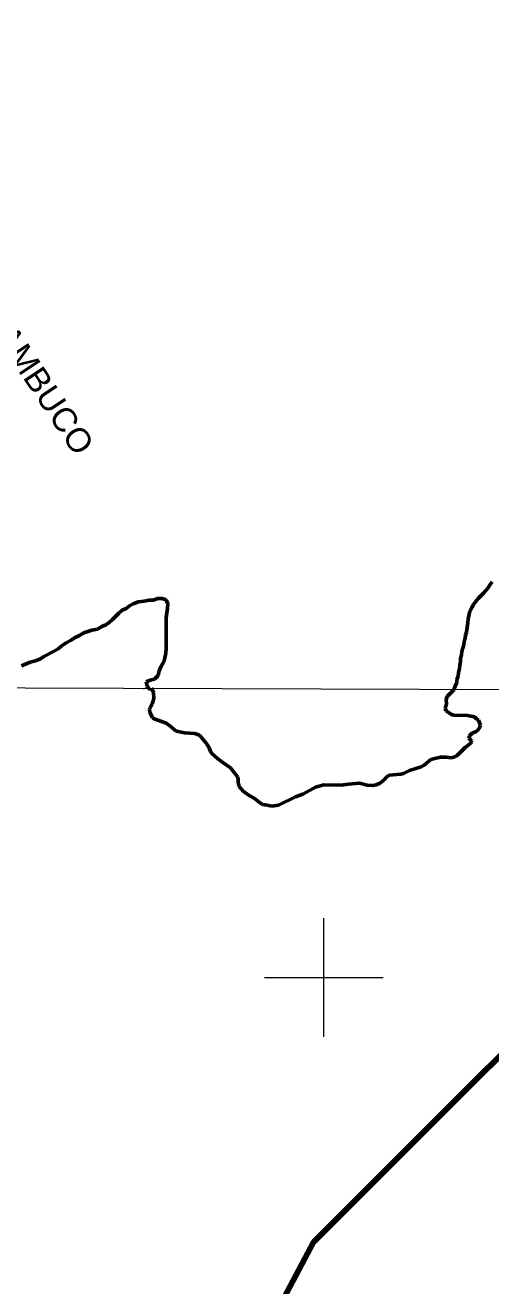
# Model space of a CAD drawing. Extents: x -1643653 to 4543381, y 1624270 to 13878484.
# Drawn here: x 644975 to 652810, y 8994810 to 9016030 of the extents above; entities that cross this region are included whole.
import ezdxf
from ezdxf.enums import TextEntityAlignment as Align

# ---------------------------------------------------------------- set-up
doc = ezdxf.new("R2010")
doc.units = 0
doc.header["$LTSCALE"] = 200
doc.linetypes.add('LONG_DASH_SHORT_DASH', pattern=[9.9, 6, -1.2, 1.5, -1.2])
for name, color, linetype, lineweight in [('1', 7, 'Continuous', 13), ('2', 7, 'Continuous', 13), ('60', 7, 'Continuous', 13), ('7', 7, 'LONG_DASH_SHORT_DASH', 60), ('9', 7, 'Continuous', 90)]:
    doc.layers.add(name, color=color, linetype=linetype, lineweight=lineweight)
doc.layers.add('42', color=7, linetype='Continuous')

msp = doc.modelspace()

# ---------------------------------------------------------------- linework, layer by layer
at = {"layer": '1'}
msp.add_lwpolyline([(565303.2, 9005146.6), (664889.8, 9004806.7), (719872.1, 9004543.9), (790635.8, 9004109)], dxfattribs=at)
for points in [[(646965.9, 9004860.1), (647054.2, 9004901.6), (647053.5, 9004901.6), (647052.8, 9004897.4), (647051.4, 9004891.8), (647051.4, 9004880.6), (647051.4, 9004873.6), (647051.4, 9004869.4), (647051.4, 9004865.2), (647051.4, 9004859.6), (647052.1, 9004852.6), (647052.1, 9004847), (647052.1, 9004842.8), (647052.1, 9004842.1), (647052.1, 9004841.4), (647052.1, 9004840.7), (647052.8, 9004840.7), (647053.5, 9004840.7), (647057.7, 9004841.4), (647061.9, 9004842.1), (647068.9, 9004842.8), (647077.3, 9004843.5), (647085.7, 9004847.7), (647091.3, 9004849.1), (647099.7, 9004853.3), (647109.5, 9004854), (647116.5, 9004858.2), (647123.5, 9004862.4), (647124.9, 9004863.8), (647124.9, 9004868), (647124.9, 9004869.4), (647124.9, 9004870.8), (647124.9, 9004871.5), (647124.9, 9004872.9), (647124.9, 9004874.3), (647124.9, 9004875), (647124.9, 9004875.7), (647124.2, 9004875), (647122.8, 9004873.6), (647122.1, 9004865.2), (647120.7, 9004858.2), (647120, 9004854), (647120, 9004854.7), (647120, 9004855.4), (647120, 9004859.6), (647120, 9004861), (647121.4, 9004862.4), (647122.1, 9004866.6), (647122.1, 9004870.8), (647122.8, 9004876.4), (647122.8, 9004877.8), (647123.5, 9004877.8), (647124.2, 9004877.8), (647124.9, 9004877.8), (647125.6, 9004877.8)], [(647125.6, 9004877.8), (647126.3, 9004877.8), (647125.6, 9004877.8), (647126.3, 9004877.8)]]:
    msp.add_spline(points, degree=3, dxfattribs=at)
at = {"layer": '2'}
for p, q in [((650000, 8999000), (650000, 9001000)), ((649000, 9000000), (651000, 9000000))]:
    msp.add_line(p, q, dxfattribs=at)
at = {"layer": '60', "lineweight": 25}
msp.add_spline([(814781, 9009175.5), (814787.2, 9009173.4), (814796.9, 9009173.4), (814799.4, 9009172.4), (814805.1, 9009174.5), (814805.6, 9009176.5), (814811.7, 9009179.5), (814811.7, 9009179.5), (814801.5, 9009181), (814790.7, 9009181.5), (814784.1, 9009183.1), (814777.4, 9009185.1), (814778.4, 9009175.5)], degree=3, dxfattribs=at)
at = {"layer": '7'}
for points in [[(652189.6, 9004842.3), (652192.9, 9004859.9), (652210.3, 9004905.2), (652237.7, 9004965.5), (652240, 9005018.3), (652259.9, 9005071.1), (652264.7, 9005133.8), (652282, 9005196.7), (652289.3, 9005257), (652299.1, 9005319.8), (652298.9, 9005370), (652318.8, 9005430.3), (652321.1, 9005485.6), (652341, 9005540.9), (652358.3, 9005598.7), (652363.2, 9005654), (652380.5, 9005711.8), (652382.8, 9005759.5), (652402.7, 9005814.8), (652424.7, 9005970.6), (652429.5, 9006038.4), (652459.2, 9006164), (652491.6, 9006224.4), (652511.5, 9006274.7), (652599, 9006380.6), (652686.6, 9006466.3), (652759.1, 9006554.5), (652801.5, 9006612.4), (652831.5, 9006660.3)], [(647062.3, 9004859.8), (647025.9, 9004904.3), (647013.1, 9004977.1), (647078.3, 9005005), (647151.1, 9005022.9), (647211.2, 9005080.9), (647230.9, 9005163.9), (647263.3, 9005239.3), (647305.7, 9005314.9), (647325.6, 9005382.8), (647340.4, 9005460.7), (647345.1, 9005536), (647349.6, 9005686.7), (647348.2, 9006058.2), (647370.2, 9006219), (647374.9, 9006286.8), (647347, 9006357), (647279.1, 9006376.8), (647201.3, 9006376.5), (647136, 9006353.6), (647063.2, 9006350.7), (646977.9, 9006332.8), (646882.5, 9006322.3), (646794.7, 9006286.8), (646729.5, 9006256.3), (646676.9, 9006213.4), (646604.1, 9006183), (646549, 9006135), (646446.5, 9006026.6), (646386.3, 9005976.1), (646331.2, 9005935.7), (646266, 9005907.8), (646190.8, 9005864.7), (646098, 9005846.7), (645962.5, 9005800.9), (645879.8, 9005750.3), (645814.5, 9005722.4), (645739.3, 9005674.4), (645666.7, 9005633.9), (645599, 9005588.4), (645528.9, 9005532.8), (645448.7, 9005484.8), (645288.2, 9005403.7), (645230.5, 9005363.3), (645150.3, 9005327.8), (645057.4, 9005307.2), (644911.9, 9005243.8)], [(647102.1, 9004868.2), (647133.8, 9004797.4), (647139.7, 9004697.7), (647112.7, 9004599.3), (647071.4, 9004533.6), (647065.5, 9004510.9), (647070.2, 9004465.4), (647114.8, 9004372.7), (647145.9, 9004353.5), (647287.9, 9004301.4)], [(652571.6, 9004354.9), (652533.9, 9004385), (652418.7, 9004407.8), (652184.9, 9004417.3), (652149.2, 9004427), (652060, 9004486.6), (652040.8, 9004529.2), (652062.1, 9004603.4), (652057, 9004679.8), (652075.5, 9004729.8), (652189.6, 9004842.3)], [(647287.9, 9004301.4), (647349.8, 9004278.7), (647428.9, 9004220), (647491, 9004161.7), (647523.9, 9004147.1), (647653.6, 9004116.9), (647828.8, 9004104.7), (647906.2, 9004077.1), (648025, 9003938.3), (648068.8, 9003867.8), (648090.9, 9003802.8), (648115.2, 9003770.7), (648211.5, 9003685.2), (648303.2, 9003619.5)], [(651845, 9003677.6), (651965, 9003709.1), (652060.1, 9003710.6), (652150.3, 9003698.2), (652205.6, 9003715.7), (652249.3, 9003739.3), (652381.3, 9003869), (652475, 9003944), (652487.1, 9003963.6), (652485.6, 9003982.9), (652440.3, 9004026.7), (652444.4, 9004062), (652495.8, 9004109.5), (652561.9, 9004140.7), (652594.2, 9004165.5), (652627.3, 9004213.1), (652637.1, 9004247.3), (652602.1, 9004330.6), (652571.6, 9004354.9)], [(650919.9, 9003259.5), (650935.6, 9003267.1), (651004.3, 9003314.6), (651061.8, 9003378.1), (651097.3, 9003405.6), (651296.7, 9003420), (651339.5, 9003432.8), (651440.7, 9003482.2), (651638.4, 9003546.2), (651687.3, 9003573.8), (651801.8, 9003666.3), (651845, 9003677.6)], [(648303.2, 9003619.5), (648427.5, 9003530.4), (648554.2, 9003368.9), (648558.1, 9003321.1)], [(648558.1, 9003321.1), (648561.3, 9003280.6), (648575.3, 9003215.5), (648643.2, 9003134.5), (648724.5, 9003072), (648834.8, 9003014.8), (648910.7, 9002950.7), (648970.7, 9002913.9), (649048, 9002899.4)], [(649646, 9003087.1), (649861.2, 9003200.6), (649998, 9003241.4), (650289.5, 9003235), (650416.3, 9003253.8), (650598.9, 9003267.9), (650731.6, 9003237.8), (650826.9, 9003233.9), (650879.7, 9003240.2), (650919.9, 9003259.5)], [(649048, 9002899.4), (649123.4, 9002885.3), (649239.3, 9002899.3), (649525.4, 9003042.3), (649646, 9003087.1)]]:
    msp.add_lwpolyline(points, dxfattribs=at)
at = {"layer": '9'}
msp.add_lwpolyline([(635350.7, 8977923.9), (636116.8, 8981777.4), (642228, 8989744.8), (647160.3, 8990514), (649828, 8995545.6), (655722.5, 9001435.5), (661506.7, 9009120.3)], dxfattribs=at)

# ---------------------------------------------------------------- texts
at = {"layer": '42', "width": 1.05}
msp.add_text('PERNAMBUCO', height=400, rotation=303.725, dxfattribs=at).set_placement((644707.5, 9010428), align=Align.CENTER)

doc.saveas('drawing.dxf')
